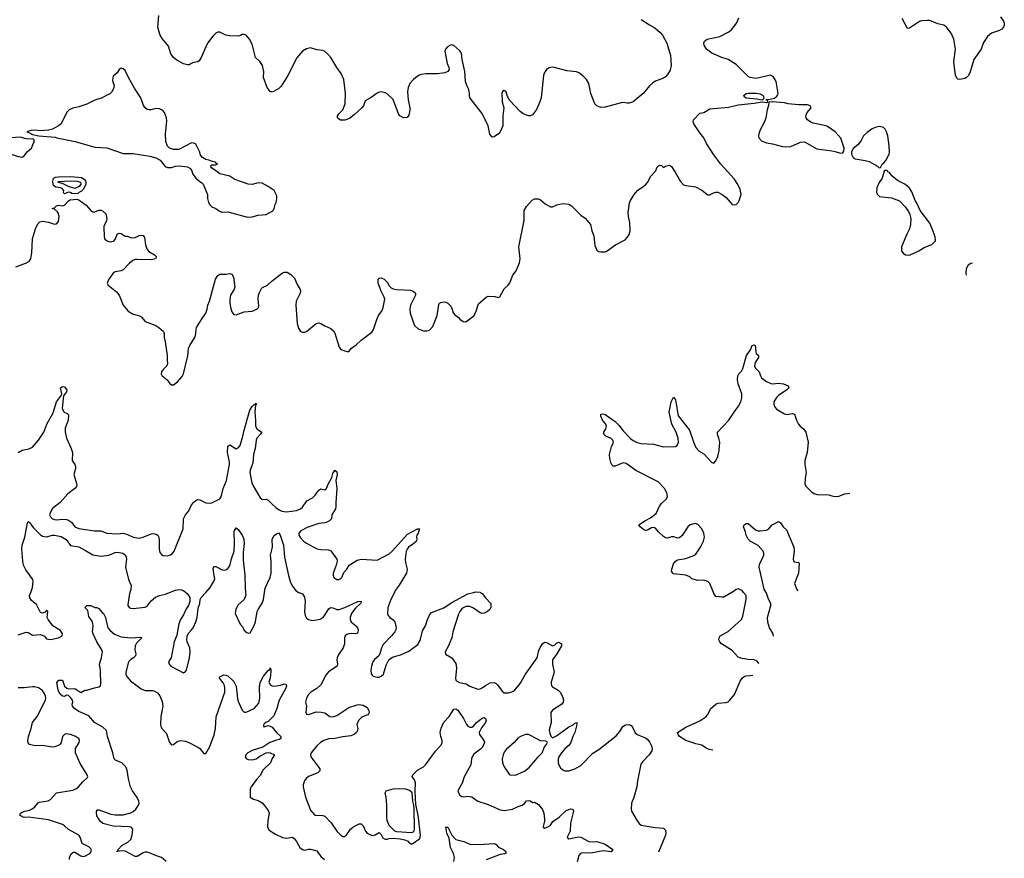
# Model space of a CAD drawing. Header units: inches. Extents: x 2134017 to 2292458, y 756222 to 916513.
# Tile 322 of 387: x 2261944 to 2271710, y 847362 to 855684. Entities that reach past the tile are written whole.
import ezdxf

# ---------------------------------------------------------------- set-up
doc = ezdxf.new("R2010")
doc.units = ezdxf.units.IN
doc.header["$MEASUREMENT"] = 0
for name, color, linetype in [('C2864', 7, 'Continuous'), ('C2865', 7, 'Continuous'), ('C2875', 7, 'Continuous')]:
    doc.layers.add(name, color=color, linetype=linetype)

msp = doc.modelspace()

# ---------------------------------------------------------------- linework, layer by layer
at = {"layer": 'C2864', "color": 5}
for points, elevation in [([(2261930, 849580.5), (2262010, 849605.5), (2262030, 849602), (2262070, 849576.4), (2262150, 849583.9), (2262190, 849565.2), (2262210, 849540.3), (2262250, 849534.3), (2262330.8, 849549.2), (2262364.5, 849570), (2262369.6, 849590), (2262350, 849622), (2262272.7, 849670), (2262227, 849730), (2262218.4, 849750), (2262222.7, 849810), (2262210, 849820.9), (2262196.1, 849803.9), (2262181.6, 849798.4), (2262170, 849795.8), (2262150, 849799.8), (2262110, 849881.7), (2262060.5, 849920.5), (2262046.4, 849946.4), (2262043.1, 849970), (2262053.9, 850000)], 260), ([(2263038.3, 850000), (2263029.2, 849970), (2263018.4, 849878.4), (2263018.4, 849870), (2263030, 849850.7), (2263044, 849844), (2263070, 849840.3), (2263190, 849852.4), (2263210, 849864.4), (2263250, 849917), (2263290, 849952.7), (2263330, 849969), (2263390, 849984.2), (2263430.1, 850000)], 260), ([(2263593.7, 850000), (2263606.4, 849990), (2263631.7, 849950), (2263631.8, 849910), (2263618, 849870), (2263591.7, 849830), (2263570, 849777.2), (2263539.5, 849730), (2263522, 849690), (2263503.1, 849576.9), (2263475.5, 849510), (2263448, 849350), (2263422, 849310), (2263425.5, 849290), (2263443, 849270), (2263570, 849203), (2263590, 849214), (2263597.4, 849230), (2263627.6, 849350), (2263635.8, 849410), (2263632.9, 849450), (2263606, 849510), (2263602.4, 849530), (2263606, 849570), (2263621.1, 849598.9), (2263650, 849628.4), (2263664, 849650), (2263692.1, 849710), (2263703.7, 849750), (2263714.9, 849845.1), (2263729.7, 849890), (2263735.1, 849930), (2263746, 849950), (2263789.6, 850000)], 260), ([(2264185.3, 850000), (2264188.1, 849971.9), (2264171.6, 849928.5), (2264107.6, 849872.4), (2264088.9, 849830), (2264083.1, 849790), (2264130, 849684), (2264156.5, 849656.5), (2264168, 849630), (2264184, 849610), (2264210, 849597.3), (2264230, 849598), (2264270, 849673.4), (2264282.2, 849710), (2264301, 849810), (2264309, 849831), (2264350, 849893.4), (2264364.2, 849930), (2264373.4, 850000)], 260), ([(2264713.7, 850000), (2264734.4, 849994.4), (2264750, 849984.7), (2264770, 849952), (2264774.9, 849910), (2264768.3, 849808.3), (2264775.5, 849770), (2264790, 849744), (2264810.4, 849730.4), (2264850, 849721.3), (2264925.2, 849734.8), (2264954, 849750), (2265010, 849838), (2265028, 849850), (2265050, 849847.3), (2265090, 849832.2), (2265112.1, 849832.1), (2265170, 849851.3), (2265299, 849910), (2265313.5, 849913.5), (2265334.8, 849910), (2265325.5, 849890), (2265276.6, 849843.4), (2265249.3, 849810.7), (2265236.1, 849790), (2265223.1, 849750), (2265223.7, 849730), (2265232.7, 849710), (2265279.3, 849670), (2265295.5, 849650), (2265302, 849630), (2265297.1, 849602.9), (2265287.5, 849592.5), (2265274, 849590), (2265233.6, 849593.6), (2265210, 849590.9), (2265190, 849584), (2265173.7, 849570), (2265165.5, 849550), (2265164.4, 849490), (2265154, 849450), (2265110, 849387.6), (2265092.6, 849350), (2265090.2, 849330), (2265095.6, 849290), (2265092, 849270), (2265007.5, 849212.5), (2264981.8, 849178.2), (2264930, 849083), (2264890, 849046), (2264830.5, 849010), (2264810, 848987), (2264787.6, 848950), (2264778.4, 848910), (2264790.5, 848870), (2264783.8, 848810), (2264790, 848791.3), (2264808, 848788), (2264885.7, 848814.3), (2264933.6, 848813.6), (2264970, 848804.6), (2265020.5, 848770), (2265050, 848764.7), (2265090, 848779.3), (2265210, 848858.6), (2265290, 848885.2), (2265310, 848887.6), (2265350, 848881.1), (2265390, 848858.4), (2265407.2, 848830), (2265410.3, 848809.7), (2265405.3, 848794.7), (2265395.8, 848784.2), (2265350, 848767.6), (2265330, 848755.6), (2265305.5, 848730), (2265287.3, 848690), (2265297.3, 848650), (2265294, 848630), (2265284, 848610), (2265262.8, 848590), (2265230, 848578.7), (2265150, 848568.7), (2265071.3, 848550), (2265010, 848547.8), (2264960.5, 848530), (2264928.4, 848510), (2264890, 848476.9), (2264834, 848410), (2264828.4, 848390), (2264832.2, 848370), (2264922, 848250), (2264920.7, 848230), (2264902.8, 848210), (2264810, 848172.3), (2264786.2, 848153.8), (2264770.3, 848130), (2264757, 848090), (2264757.6, 848070), (2264780.3, 847970), (2264830, 847838.8), (2264870.5, 847790.5), (2264950, 847786.4), (2264970, 847781.6), (2265032.6, 847712.6), (2265090, 847630.4), (2265130, 847590.4), (2265150, 847578.4), (2265170, 847577.1), (2265190, 847597.1), (2265226.8, 847650), (2265250, 847671), (2265290, 847695.5), (2265310, 847703.1), (2265330, 847703.1), (2265350, 847685.5), (2265375.6, 847630), (2265390, 847612), (2265430, 847590.3), (2265450, 847588.9), (2265470, 847593.7), (2265510, 847617.1), (2265530, 847597.3), (2265545.6, 847565.6), (2265570, 847550.2), (2265590, 847550.2), (2265610, 847558), (2265650, 847562.6), (2265716.5, 847556.5), (2265764.9, 847544.9), (2265793.1, 847533.1), (2265810, 847511.3), (2265830, 847502), (2265850, 847511.3), (2265868.7, 847530), (2265910, 847554), (2265918, 847570), (2265919.1, 847590), (2265896.2, 847790), (2265874.9, 847894.9), (2265867.2, 848027.2), (2265870.5, 848110), (2265859.1, 848139.1), (2265837.4, 848170), (2265842.6, 848190), (2265890, 848237), (2265949.4, 848270), (2265969.8, 848290.2), (2266070, 848424), (2266128.3, 848491.7), (2266135.7, 848510), (2266134.6, 848530), (2266121.2, 848570), (2266116.5, 848610), (2266125.9, 848654.1), (2266150, 848714), (2266203.7, 848770), (2266250, 848841), (2266270, 848846.8), (2266290, 848830.8), (2266344.9, 848750), (2266375.8, 848690), (2266390, 848672.7), (2266410, 848662.4), (2266430, 848663.8), (2266446.7, 848673.3), (2266474, 848710), (2266530, 848754), (2266550, 848759.1), (2266566, 848750), (2266570.4, 848730), (2266563.8, 848710), (2266524, 848656), (2266501.8, 848610), (2266506.4, 848590), (2266549.1, 848530), (2266554, 848510), (2266534.1, 848465.9), (2266516.5, 848443.5), (2266450, 848396.2), (2266432, 848370), (2266425.3, 848350), (2266418.7, 848290), (2266354.4, 848170), (2266331.6, 848108.5), (2266290.4, 848030), (2266295.8, 848010), (2266310, 847988.5), (2266330, 847974), (2266350, 847970.4), (2266390, 847978.7), (2266430, 847972.4), (2266490, 847928.2), (2266590, 847894.4), (2266710, 847842.6), (2266750, 847834.9), (2266831.7, 847848.3), (2266890, 847877.3), (2266929.4, 847890.6), (2266950, 847904.7), (2266970, 847930.8), (2266990, 847934.8), (2267010, 847930.7), (2267030, 847916), (2267050, 847918.8), (2267090, 847896), (2267130, 847846.8), (2267141.5, 847810), (2267148.8, 847751.2), (2267148.5, 847730), (2267136.9, 847676.9), (2267138, 847670), (2267150, 847661), (2267190, 847676.3), (2267209.2, 847690), (2267233.8, 847726.2), (2267294.3, 847770), (2267364.7, 847835.3), (2267410, 847851.8), (2267430.3, 847850.3), (2267437, 847830), (2267408.6, 847710), (2267403.2, 847630), (2267376, 847570), (2267380.7, 847560.7), (2267390, 847556), (2267485.9, 847574.1), (2267510, 847573.1), (2267590, 847528.2), (2267624.2, 847524.2), (2267670, 847527.8), (2267750, 847503.6), (2267828, 847450), (2267810, 847427), (2267730, 847434.7), (2267610, 847414), (2267524.1, 847415.9), (2267506, 847410), (2267490.4, 847390), (2267474.7, 847325.3)], 260), ([(2265660.6, 850000), (2265624, 849930), (2265597.4, 849850), (2265592.1, 849792.1), (2265598.4, 849770), (2265616.3, 849750), (2265648.9, 849728.9), (2265663.8, 849710), (2265677.4, 849650), (2265674.6, 849630), (2265664.6, 849610), (2265630.9, 849569.1), (2265550, 849482), (2265532.2, 849450), (2265516.4, 849390), (2265507.4, 849372.6), (2265465.1, 849334.9), (2265447.6, 849312.4), (2265432.2, 849270), (2265427, 849230), (2265430, 849192), (2265439.5, 849179.5), (2265451.3, 849170), (2265490, 849160.4), (2265510, 849160.4), (2265531.1, 849168.9), (2265551.6, 849190), (2265580.4, 849279.6), (2265607, 849330), (2265618.8, 849341.2), (2265643.7, 849356.3), (2265730, 849383.7), (2265803.9, 849416.1), (2265895, 849484.9), (2265916.6, 849523.4), (2265940.6, 849619.4), (2265968.5, 849670), (2265988.9, 849731.1), (2266010, 849774), (2266030, 849800.5), (2266150, 849846.4), (2266222.4, 849897.6), (2266390, 849986.3), (2266445.2, 850000)], 280), ([(2266513.1, 850000), (2266532.7, 849990), (2266565.5, 849945.5), (2266618, 849890), (2266618.8, 849850), (2266606.8, 849830), (2266586, 849810), (2266550, 849794.5), (2266530, 849792), (2266510, 849796.2), (2266444.8, 849844.8), (2266410, 849860.4), (2266370, 849860.4), (2266348.4, 849851.6), (2266330, 849836.3), (2266309.3, 849810.7), (2266296, 849784), (2266241.7, 849610), (2266230, 849549.6), (2266195.6, 849464.4), (2266164.6, 849410), (2266169.1, 849389.1), (2266231, 849351), (2266270, 849295.5), (2266276.9, 849250), (2266268.2, 849150), (2266270.6, 849130), (2266278.8, 849118.8), (2266305.4, 849105.4), (2266371.6, 849091.6), (2266410.4, 849070.3), (2266490, 849041.3), (2266510, 849043.1), (2266530, 849052.2), (2266563.1, 849076.9), (2266610, 849102), (2266650, 849104.9), (2266670, 849096.5), (2266683.8, 849083.8), (2266730, 849019.5), (2266750, 849003.7), (2266790, 849002.6), (2266826.1, 849013.9), (2266851.9, 849028.1), (2266910, 849095.3), (2266962.2, 849190), (2267075.8, 849350), (2267094.5, 849425.5), (2267106.2, 849453.8), (2267130, 849490.8), (2267150, 849505.5), (2267170, 849503.7), (2267230, 849470.4), (2267250, 849478), (2267270, 849497.3), (2267290, 849507.3), (2267317.3, 849490), (2267317.1, 849470), (2267273.4, 849390), (2267230.3, 849330), (2267229.2, 849290), (2267246, 849210), (2267216.5, 849110), (2267214.6, 849090), (2267222, 849070), (2267230, 849062), (2267285.5, 849030), (2267305.5, 849010), (2267328.6, 848968.6), (2267337, 848930), (2267334, 848910), (2267320.7, 848890), (2267228.4, 848831.6), (2267211.8, 848810), (2267214.7, 848710), (2267197.5, 848637.5), (2267202.2, 848602.2), (2267213.7, 848573.7), (2267230, 848558), (2267270, 848576.3), (2267390, 848665.5), (2267433.2, 848686.8), (2267450, 848702), (2267471.3, 848710), (2267471, 848690), (2267450.6, 848609.4), (2267430.9, 848569.1), (2267410.5, 848509.5), (2267394.6, 848485.4), (2267350, 848446.6), (2267317.1, 848410), (2267292.4, 848370), (2267286.2, 848346.2), (2267284.9, 848310), (2267290.4, 848290), (2267310, 848259.1), (2267330, 848240.5), (2267350, 848230.5), (2267390, 848230.4), (2267450, 848250.4), (2267510, 848283.1), (2267630, 848404.2), (2267690, 848442), (2267861.6, 848578.4), (2267898.3, 848621.7), (2267928.3, 848670), (2267953.3, 848686.7), (2267990, 848688.9), (2268010, 848678.7), (2268024, 848664), (2268050, 848607.7), (2268067.7, 848590), (2268150, 848555.8), (2268170, 848541.6), (2268190, 848519.1), (2268214, 848470), (2268217.6, 848450), (2268214, 848430), (2268188.7, 848390), (2268120.4, 848319.6), (2268105.2, 848294.8), (2268072.4, 848130), (2268065.8, 848070), (2268035.6, 847964.4), (2268012.4, 847910), (2268008, 847850), (2268013.4, 847830), (2268070, 847734.8), (2268090, 847706.8), (2268110, 847690.8), (2268247.9, 847667.9), (2268330, 847660.5), (2268350, 847641), (2268352.3, 847610), (2268348.7, 847590), (2268280.1, 847423)], 280), ([(2269008.6, 850000), (2268930, 849954.5), (2268910, 849952), (2268850, 849959.3), (2268830, 849989.2), (2268825.7, 850000)], 280), ([(2269276.7, 849294.1), (2269276, 849296), (2269257.5, 849317.5), (2269230, 849329.8), (2269170, 849333.5), (2269110, 849344.5), (2269070, 849358.8), (2269010, 849425.1), (2268905.6, 849490), (2268887.1, 849510), (2268880.4, 849530), (2268880.5, 849550), (2268892.3, 849570), (2268970, 849612.4), (2269104.5, 849730), (2269115.9, 849764.1), (2269151.1, 849930), (2269149.4, 849969.4), (2269124.6, 850000)], 280), ([(2269421.5, 849566), (2269418.3, 849590), (2269382.2, 849650), (2269366.1, 849706.1), (2269362.8, 849750), (2269393.3, 849870), (2269393.6, 849890), (2269370, 849932.7), (2269352.1, 849992.1), (2269347.8, 850000)], 260), ([(2263398.6, 847330), (2263350, 847371.3), (2263289.9, 847389.9), (2263250, 847409.7), (2263210, 847423.1), (2263190, 847423.5), (2263170, 847417.6), (2263110, 847380.5), (2263090, 847380.5), (2262990, 847431.1), (2262964.4, 847435.6), (2262906, 847430), (2262922, 847438), (2262922, 847450), (2262957, 847490), (2263016.4, 847523.5), (2263045.3, 847550), (2263061.6, 847590), (2263065.4, 847650), (2263049.8, 847669.8), (2263030, 847674.6), (2262870, 847680.8), (2262770, 847708.8), (2262742, 847730), (2262710, 847783.7), (2262705.2, 847814.8), (2262710, 847838), (2262717.2, 847842.8), (2262730, 847843.8), (2262850, 847799.7), (2262892.2, 847792.2), (2262970, 847793), (2263046.4, 847813.6), (2263070, 847825.4), (2263097.4, 847850), (2263123.1, 847890), (2263127.9, 847910), (2263125.3, 847930), (2263110, 847966.3), (2263062.4, 848030), (2263042, 848070), (2263023.1, 848150), (2263010, 848235.3), (2262995.6, 848270), (2262956, 848310), (2262895.6, 848335.6), (2262880.9, 848350), (2262867.3, 848410), (2262814.5, 848570), (2262804.7, 848630), (2262770, 848664.4), (2262686.3, 848710), (2262630, 848776.9), (2262530, 848819.7), (2262487, 848850), (2262469.3, 848870), (2262466, 848890), (2262472.9, 848912.9), (2262469, 848930), (2262450, 848958), (2262430, 848978), (2262410, 848982), (2262390, 848968.7), (2262370, 848969.5), (2262346.6, 848990), (2262330, 849021.2), (2262321.6, 849050), (2262314, 849106), (2262331.1, 849131.1), (2262370, 849130.8), (2262390.5, 849070.5), (2262410.5, 849050.5), (2262430, 849044), (2262490, 849046.8), (2262550, 849006), (2262590, 849031.3), (2262610, 849031), (2262685.1, 849054.9), (2262730, 849062), (2262746.3, 849073.7), (2262749.5, 849090.5), (2262746.2, 849226.2), (2262737.6, 849290), (2262755.6, 849350), (2262764.5, 849410), (2262758.4, 849430), (2262709.7, 849510), (2262672, 849590), (2262668, 849610), (2262672.3, 849670), (2262666.6, 849710), (2262630, 849762), (2262620.4, 849820.4), (2262602, 849842), (2262589.2, 849850), (2262609.4, 849870.6), (2262650, 849872), (2262690, 849852), (2262710, 849851.3), (2262730, 849841), (2262761.1, 849801.1), (2262774.9, 849790), (2262796.4, 849750), (2262807.5, 849687.5), (2262820.3, 849650), (2262841.7, 849621.7), (2262885.3, 849585.3), (2262950, 849559.6), (2263050, 849551.3), (2263135.6, 849555.6), (2263157.3, 849550), (2263103.4, 849496.6), (2263090.3, 849470), (2263085.3, 849430), (2263096.5, 849390), (2263093.4, 849370), (2263073.7, 849350), (2263046.3, 849333.7), (2263024.6, 849310), (2262998, 849210), (2262998.5, 849190), (2263007.4, 849167.4), (2263043.3, 849123.3), (2263150, 849042.9), (2263190, 849025.8), (2263265.8, 849025.8), (2263281.4, 849021.4), (2263310, 849004.9), (2263335.6, 848975.6), (2263357, 848917), (2263365, 848870), (2263343.8, 848770), (2263340.7, 848690), (2263344.2, 848670), (2263354.3, 848650), (2263400.7, 848600.7), (2263429, 848510), (2263450, 848488.7), (2263470, 848492), (2263502.8, 848517.2), (2263530, 848529.2), (2263550, 848532), (2263585.4, 848525.4), (2263615.4, 848515.4), (2263710, 848465.2), (2263730.3, 848450), (2263770, 848400.7), (2263790, 848403), (2263830, 848470.4), (2263873.4, 848586.6), (2263886.1, 848650), (2263892.9, 848767.1), (2263978, 849010), (2263980.5, 849050), (2263975.1, 849075.1), (2263964.1, 849104.1), (2263925.2, 849150), (2263930, 849162), (2263970, 849181), (2263990, 849178), (2264010, 849171), (2264070, 849116.3), (2264090.3, 849070), (2264105.8, 848945.8), (2264114.6, 848910), (2264152.1, 848832.1), (2264171.8, 848811.8), (2264190, 848811.5), (2264270, 848848.2), (2264317.1, 848902.9), (2264326.9, 848950), (2264323.5, 849056.5), (2264330, 849106), (2264363.6, 849170), (2264410, 849224.7), (2264425.2, 849234.8), (2264430, 849251.3), (2264435.3, 849235.3), (2264434.8, 849214.8), (2264427.7, 849150), (2264417.1, 849110), (2264427.9, 849087.9), (2264450, 849072.4), (2264470, 849070.4), (2264530, 849080.4), (2264570, 849094.8), (2264586.4, 849086.4), (2264590.3, 849070), (2264583.8, 849050), (2264517.4, 848930), (2264494.9, 848850), (2264464.4, 848775.6), (2264410, 848719.3), (2264386, 848710), (2264370, 848697.2), (2264362.8, 848682.8), (2264362, 848670), (2264367.7, 848667.7), (2264410, 848678.8), (2264430, 848674.8), (2264450, 848664), (2264490.7, 848610), (2264535.5, 848570), (2264534, 848550), (2264519.9, 848540.1), (2264490, 848533.6), (2264426.8, 848510), (2264355.2, 848464.8), (2264250, 848431.2), (2264208.2, 848410), (2264186.7, 848390), (2264181.6, 848370), (2264194.8, 848350), (2264210, 848342.4), (2264250, 848338.4), (2264290, 848348), (2264326, 848374), (2264390, 848407.3), (2264409.4, 848410.6), (2264427.5, 848407.5), (2264471.3, 848390), (2264448, 848352), (2264430.6, 848310), (2264360.9, 848239.1), (2264330, 848185.2), (2264294.6, 848145.4), (2264241, 848070), (2264231.3, 848050), (2264232, 847970), (2264262, 847950), (2264310, 847934), (2264350, 847910.7), (2264370, 847890.8), (2264410, 847836), (2264418, 847810), (2264404.6, 847735.4), (2264401.3, 847670), (2264419.7, 847639.7), (2264480, 847600), (2264550, 847569.2), (2264590, 847563.2), (2264650.3, 847570.3), (2264670, 847554), (2264690, 847527.3), (2264724.4, 847470), (2264750, 847448.8), (2264770, 847443.1), (2264810, 847452.9), (2264830, 847453.1), (2264890, 847434.4), (2264902.9, 847422.9), (2264930, 847379.1), (2264968.7, 847348.7)], 240), ([(2268819.1, 848435), (2268782.4, 848442.4), (2268754, 848454), (2268710, 848484), (2268650, 848497.2), (2268550, 848532.3), (2268489, 848570), (2268475.3, 848590), (2268468.7, 848610), (2268550, 848662.8), (2268690, 848726.4), (2268750, 848765.5), (2268769.4, 848790), (2268795.9, 848844.1), (2268848.4, 848891.6), (2268870, 848900.4), (2268951.3, 848908.7), (2268970, 848915.5), (2268989.3, 848930), (2269032.8, 848987.2), (2269090, 849118.8), (2269110, 849150.8), (2269130, 849166.8), (2269150, 849173.4), (2269190, 849174.4), (2269216, 849180.1)], 280), ([(2262439.7, 847350), (2262439.7, 847370), (2262455, 847405), (2262470, 847420.3), (2262478.8, 847421.2), (2262490, 847422), (2262550, 847385.4), (2262570, 847379.3), (2262590, 847382.2), (2262638.7, 847410), (2262650, 847422), (2262655, 847430), (2262652.9, 847452.9), (2262630, 847476.5), (2262564.5, 847510), (2262544.7, 847570), (2262529.6, 847590), (2262430, 847647.6), (2262390, 847685.1), (2262370, 847697.4), (2262230, 847743.1), (2262031.3, 847768.7), (2261988.1, 847768.1), (2261970, 847772.3), (2261946, 847790), (2261952.3, 847810), (2261970, 847820.3), (2261994, 847830), (2262041.1, 847838.9), (2262067.7, 847852.3), (2262091.1, 847870), (2262127.5, 847912.5), (2262139.6, 847920.4), (2262226.9, 847933.1), (2262250, 847945), (2262310, 848010.1), (2262470, 848038.5), (2262502.6, 848050), (2262527.4, 848070), (2262570, 848121.6), (2262615.6, 848164.4), (2262619.3, 848170), (2262615.1, 848190), (2262543.6, 848303.6), (2262496.9, 848410), (2262499.5, 848450), (2262534, 848510), (2262537, 848530), (2262529.6, 848549.6), (2262490, 848575.1), (2262448.7, 848590), (2262403.4, 848596.6), (2262387.9, 848592.1), (2262370.4, 848570), (2262356.3, 848510), (2262346, 848494), (2262334.4, 848485.6), (2262290, 848469.5), (2262270, 848465.1), (2262170, 848480.5), (2262098.7, 848478.7), (2262042, 848490), (2262029.4, 848509.4), (2262026.6, 848530), (2262033.3, 848570), (2262059.7, 848650), (2262070.9, 848709.1), (2262119.2, 848770), (2262199.3, 848930), (2262202.2, 848950), (2262198.9, 848970), (2262190, 848995.1), (2262170, 849026.6), (2262130, 849054.5), (2262090, 849063.1), (2262070, 849064), (2261990, 849052.6), (2261930, 849054.8)], 260), ([(2266251.5, 847330), (2266257, 847370), (2266245.5, 847410), (2266217.4, 847470), (2266203.3, 847563.3), (2266179.7, 847610), (2266170, 847672), (2266190, 847670.6), (2266231.6, 847591.6), (2266270, 847548.7), (2266351, 847530), (2266410, 847502.4), (2266430, 847499.5), (2266550, 847501.3), (2266650, 847510.4), (2266670, 847498), (2266694, 847474), (2266742.8, 847450), (2266766.8, 847430), (2266766, 847410), (2266755.3, 847404.7), (2266710, 847398.4), (2266570, 847345.5)], 240)]:
    msp.add_lwpolyline(points, dxfattribs=dict(at, elevation=elevation))
for points, elevation in [([(2266962.8, 848590), (2266910.4, 848570), (2266890, 848557.6), (2266848, 848510), (2266770, 848442.2), (2266750, 848415.8), (2266738.3, 848390), (2266729.4, 848350), (2266733, 848310), (2266750.9, 848270.9), (2266798.3, 848198.3), (2266810, 848188.7), (2266850, 848185.5), (2266870, 848190.2), (2266952.8, 848227.2), (2266997.4, 848262.6), (2267045.1, 848314.9), (2267087.1, 848370), (2267127.2, 848410), (2267150, 848467.3), (2267169.2, 848490), (2267179, 848510), (2267176.5, 848516.5), (2267164, 848524), (2267110, 848528.3), (2267010, 848581.1), (2266990, 848588.9)], 280), ([(2265830, 847616), (2265684, 847624), (2265666, 847630), (2265610, 847688), (2265590, 847738), (2265585.4, 847770), (2265585.1, 847890), (2265578, 847970), (2265569.8, 848010), (2265579, 848030), (2265648, 848050), (2265714.3, 848054.3), (2265772, 848050), (2265810, 848038.8), (2265830, 848021), (2265835.5, 848010), (2265839.1, 847930), (2265851, 847890), (2265853.4, 847853.4), (2265856.3, 847650), (2265850, 847625.2)], 260)]:
    msp.add_lwpolyline(points, close=True, dxfattribs=dict(at, elevation=elevation))
at = {"layer": 'C2865', "color": 5}
for points, elevation in [([(2261907.4, 853232.6), (2262012, 853270), (2262041.6, 853290), (2262054.3, 853310), (2262064.7, 853370), (2262070.9, 853510), (2262101.3, 853610), (2262122.8, 853657.2), (2262143.3, 853676.7), (2262170, 853685.5), (2262230, 853674.4), (2262290, 853656.3), (2262310, 853657.3), (2262330, 853681), (2262335.4, 853730), (2262325.6, 853765.6), (2262318.3, 853778.3), (2262290, 853802), (2262266, 853810), (2262290, 853818), (2262310, 853836.3), (2262330, 853844), (2262370, 853837.3), (2262390, 853842.8), (2262430, 853886.8), (2262445.1, 853894.9), (2262510, 853902), (2262530, 853894.8), (2262603.8, 853843.8), (2262648.8, 853788.8), (2262670, 853777.3), (2262690, 853777.3), (2262730, 853794), (2262750, 853793.4), (2262765.8, 853785.8), (2262797.5, 853757.5), (2262808.2, 853710), (2262806.4, 853690), (2262779.5, 853630), (2262781.6, 853530), (2262790, 853507.3), (2262811, 853490), (2262830, 853481.6), (2262850, 853478), (2262881.2, 853490), (2262895.1, 853510), (2262910, 853556), (2262930, 853566), (2262950, 853561), (2262990, 853536), (2263010, 853534.8), (2263050, 853520.7), (2263090, 853522), (2263130, 853542), (2263150, 853544.9), (2263170, 853541), (2263183.5, 853523.5), (2263190.7, 853450), (2263204, 853410), (2263224.7, 853384.7), (2263282, 853350), (2263302, 853330), (2263292, 853310), (2263250, 853300.9), (2263110, 853305.1), (2263090, 853302.9), (2263066.9, 853293.1), (2263030, 853265.1), (2262970, 853200.7), (2262950, 853191.6), (2262890, 853180.9), (2262870, 853169.3), (2262827, 853110), (2262813, 853070), (2262820.7, 853050), (2262903.7, 852983.7), (2262931.7, 852951.7), (2262971.8, 852851.8), (2263018.8, 852790), (2263063.9, 852763.9), (2263141.3, 852741.3), (2263153.3, 852733.3), (2263190.4, 852690.3), (2263296.3, 852650), (2263326, 852630), (2263370.3, 852590), (2263375.8, 852570), (2263376.3, 852530), (2263388, 852488), (2263408.4, 852350), (2263406, 852310), (2263410.7, 852270), (2263403.8, 852250), (2263370, 852216.9), (2263351.8, 852190), (2263348.1, 852168.1), (2263358, 852150), (2263407.7, 852110), (2263430, 852076), (2263450, 852061), (2263470, 852058.8), (2263510, 852090.7), (2263555.6, 852144.4), (2263569.5, 852170), (2263611.3, 852348.7), (2263619.3, 852420.7), (2263631.8, 852450), (2263683.3, 852536.7), (2263692.6, 852570), (2263694, 852610), (2263699.7, 852630), (2263746.6, 852710), (2263791.8, 852770), (2263804.8, 852810), (2263810.7, 852850), (2263826.5, 852890), (2263885.8, 853110), (2263910, 853146.7), (2263930, 853159.5), (2263990, 853159.5), (2264030, 853165.5), (2264050, 853158.8), (2264065.5, 853130), (2264077, 853030), (2264072, 853010), (2264036.5, 852950), (2264029.2, 852910), (2264029.2, 852870), (2264035.6, 852830), (2264050, 852784), (2264070, 852758), (2264090, 852753.7), (2264170, 852783.2), (2264249.8, 852790.2), (2264297, 852810), (2264312.2, 852827.8), (2264316.2, 852843.8), (2264308.2, 852911.8), (2264313, 852950), (2264322, 852978), (2264342.9, 853017.1), (2264353.3, 853026.7), (2264401.6, 853050), (2264447.9, 853092), (2264550, 853171.2), (2264570, 853179.7), (2264597.1, 853177.1), (2264633.7, 853153.7), (2264670, 853119.3), (2264696.7, 853056.7), (2264727.1, 853007.1), (2264730.3, 852990), (2264725.3, 852970), (2264688, 852890), (2264682.8, 852850), (2264697.8, 852670), (2264710, 852622.8), (2264730, 852590.7), (2264750, 852581.6), (2264770, 852581.6), (2264790, 852588.2), (2264883.7, 852670), (2264910, 852674.9), (2264930, 852670.4), (2264970, 852644.9), (2265030, 852619.3), (2265056.9, 852596.9), (2265071.5, 852571.5), (2265114.1, 852434.1), (2265128, 852410), (2265190, 852390.6), (2265209.3, 852390.7), (2265236.6, 852423.4), (2265282, 852458), (2265330, 852503), (2265436.1, 852583.9), (2265453.6, 852610), (2265485.1, 852710), (2265503.7, 852750), (2265540.5, 852799.5), (2265550.8, 852829.2), (2265565.6, 852910), (2265560.7, 852930), (2265528.3, 852990), (2265500.7, 853070), (2265499.3, 853100.7), (2265501.2, 853110), (2265510, 853118.8), (2265530, 853120.7), (2265561, 853110), (2265590, 853078.8), (2265610, 853044), (2265630, 853024), (2265650, 853013.4), (2265686.4, 853006.4), (2265820.3, 853000.3), (2265846.8, 852990), (2265871, 852970), (2265870.7, 852950), (2265819.5, 852850), (2265814, 852810), (2265817.6, 852770), (2265858.7, 852650), (2265896.4, 852616.4), (2265950, 852597.7), (2265984, 852596), (2266000.1, 852599.9), (2266013.1, 852606.9), (2266042.4, 852637.6), (2266083.9, 852750), (2266102.6, 852857.4), (2266108.3, 852871.7), (2266121, 852879), (2266150, 852883), (2266170, 852880.5), (2266190, 852870.6), (2266220.3, 852840.3), (2266234.9, 852810), (2266242, 852782), (2266258, 852758), (2266298, 852730), (2266310.9, 852710.9), (2266342, 852690), (2266370, 852684.7), (2266450, 852744.7), (2266470, 852782), (2266496.2, 852863.8), (2266569.7, 852930.3), (2266590, 852939.3), (2266655.9, 852935.9), (2266690, 852926.8), (2266705.6, 852934.4), (2266748.2, 853011.8), (2266789.3, 853050), (2266806.2, 853073.8), (2266835.6, 853150), (2266867.1, 853192.9), (2266903, 853270), (2266909.7, 853310), (2266896.1, 853430), (2266947.8, 853690), (2266949.5, 853790.5), (2266970, 853831), (2267026.8, 853893.2), (2267050, 853906), (2267090, 853906), (2267110, 853896), (2267155.2, 853855.2), (2267210, 853826.8), (2267230, 853826), (2267271.9, 853848.1), (2267330, 853860.5), (2267390, 853853), (2267416.7, 853836.7), (2267510, 853744), (2267553.4, 853713.4), (2267604.7, 853650), (2267618.8, 853590), (2267639.9, 853539.9), (2267650, 853442), (2267670, 853398), (2267690, 853384.7), (2267710, 853381), (2267750, 853381), (2267770, 853391), (2267855.3, 853450), (2267950, 853498.8), (2267973.8, 853526.2), (2267990, 853551.3), (2268000.7, 853590), (2267996.9, 853670), (2267983, 853730), (2267981.1, 853770), (2267992.3, 853867.7), (2268001.1, 853890), (2268040.5, 853950), (2268072.5, 853987.5), (2268150, 854044.9), (2268170, 854067.3), (2268206, 854130), (2268250, 854181), (2268270, 854226), (2268290, 854241), (2268310, 854238), (2268330, 854218), (2268349.3, 854230.7), (2268390, 854241), (2268410, 854226), (2268447.3, 854170), (2268498, 854078), (2268530, 854046), (2268550, 854038), (2268646.4, 854026.4), (2268710, 853991), (2268770, 853946), (2268790, 853946), (2268818, 853962), (2268850, 853971.3), (2268870, 853971), (2268910.6, 853950.6), (2268950, 853918), (2269010, 853851.3), (2269030, 853846), (2269050, 853851.3), (2269070, 853871.3), (2269081.2, 853890), (2269099.3, 853950), (2269090, 853998), (2269067.5, 854047.5), (2269030, 854105.2), (2268897.2, 854250), (2268830, 854341.2), (2268755.4, 854455.4), (2268730, 854512.7), (2268690, 854562), (2268629.3, 854650), (2268625.2, 854670), (2268629.2, 854690), (2268690, 854754.8), (2268730, 854762.8), (2268790, 854797.6), (2268976.1, 854816.1), (2269070, 854838.3), (2269230, 854854.9), (2269270, 854863), (2269310, 854867.3), (2269356.4, 854863.6), (2269366, 854870), (2269362, 854882), (2269347.3, 854887.3), (2269348, 854892), (2269372, 854892), (2269430, 854906), (2269455.1, 854924.9), (2269463.2, 854936.8), (2269466.6, 854950), (2269447.3, 855070), (2269418.7, 855118.7), (2269390, 855132), (2269250, 855100.9), (2269190, 855109.3), (2269170, 855120.9), (2269050, 855238.4), (2268970, 855289.6), (2268910, 855309.5), (2268810, 855352), (2268758, 855390), (2268732.3, 855430), (2268729.4, 855450), (2268736, 855470), (2268764, 855490), (2268890, 855515.8), (2268970, 855558.4), (2268999.5, 855580.5), (2269028.6, 855611.4), (2269053.3, 855650), (2269076.2, 855703.8)], 320), ([(2268110, 855687.3), (2268190, 855633), (2268243.9, 855603.9), (2268298, 855558), (2268320.5, 855530), (2268363, 855450), (2268400.3, 855330), (2268405.3, 855230), (2268395.8, 855184.2), (2268370, 855141.2), (2268350, 855118), (2268330, 855105.1), (2268250, 855073), (2268224.1, 855055.9), (2268190, 855027.3), (2268128.4, 854950), (2268030, 854869.7), (2267990, 854855.6), (2267970, 854854.5), (2267930, 854862.7), (2267910, 854859.3), (2267750, 854814.3), (2267710, 854812.4), (2267670, 854828), (2267649.7, 854850), (2267609.6, 854950), (2267589.6, 855050), (2267567, 855090), (2267530, 855127), (2267490, 855156.2), (2267466.6, 855166.6), (2267370, 855176.9), (2267250, 855209.5), (2267227.9, 855212.1), (2267195.2, 855204.8), (2267171, 855190), (2267161.7, 855178.3), (2267147.1, 855152.9), (2267140.5, 855130), (2267115.8, 854910), (2267103.8, 854870), (2267070, 854794), (2267030, 854741.2), (2267011.3, 854730), (2266990, 854729.4), (2266970, 854736), (2266934.2, 854754.2), (2266910, 854772.7), (2266804.2, 854884.2), (2266782, 854922), (2266770, 854968), (2266750, 854982), (2266732, 854970), (2266726, 854954), (2266731, 854870), (2266747.7, 854810), (2266736.3, 854730), (2266736.3, 854630), (2266710.4, 854570), (2266693, 854550), (2266650, 854522), (2266630, 854519.3), (2266606.5, 854546.5), (2266592.3, 854630), (2266533.1, 854753.1), (2266409.6, 854910), (2266404.2, 854930), (2266407.2, 854952.8), (2266400.5, 854990), (2266379.7, 855030), (2266366, 855070), (2266359.5, 855170), (2266334, 855290), (2266326, 855350), (2266310, 855373.2), (2266250, 855428.7), (2266230, 855434), (2266210, 855428.7), (2266187.1, 855412.9), (2266167.3, 855392.7), (2266161, 855370), (2266184.9, 855250), (2266200.7, 855210), (2266202.8, 855190), (2266191.3, 855170), (2266162.5, 855157.5), (2266090, 855147), (2265972.3, 855147.7), (2265930, 855140.7), (2265907.3, 855132.7), (2265870, 855107.6), (2265849.2, 855090.8), (2265815.3, 855050), (2265798.9, 855010), (2265791.5, 854968.5), (2265797.6, 854890), (2265815.3, 854810), (2265814.3, 854785.7), (2265804.7, 854735.3), (2265786.6, 854713.4), (2265750, 854711.2), (2265716.3, 854730), (2265703.1, 854750), (2265650, 854891.3), (2265590, 854947.8), (2265570, 854958), (2265530, 854968), (2265510, 854966), (2265490, 854955.1), (2265430, 854911.3), (2265370, 854878), (2265353.7, 854830), (2265337.6, 854810), (2265261.2, 854738.8), (2265216.1, 854703.9), (2265170, 854685.1), (2265126.1, 854686.1), (2265101.8, 854701.8), (2265096.3, 854710), (2265095.4, 854730), (2265109, 854751), (2265149.6, 854790), (2265171.1, 854850), (2265175.6, 854950), (2265159.2, 855090), (2265132.2, 855150), (2265089.7, 855210), (2265030, 855309.2), (2265002, 855342), (2264968.7, 855370), (2264950, 855378), (2264890, 855386), (2264830, 855403.7), (2264790, 855395.1), (2264750, 855372.3), (2264693.9, 855306.1), (2264604.4, 855130), (2264536.9, 855023.1), (2264510, 854998), (2264450, 854966), (2264430, 854972.3), (2264398.7, 855010), (2264362.4, 855110), (2264365.1, 855170), (2264351.8, 855230), (2264327.9, 855267.9), (2264283.7, 855310), (2264250, 855442), (2264225.2, 855490), (2264190, 855528.7), (2264170, 855535.3), (2264150, 855535.3), (2264134.4, 855525.6), (2264110, 855519), (2264030, 855522.7), (2263989.6, 855529.6), (2263930, 855559), (2263910, 855559), (2263890, 855549.2), (2263860.9, 855519.1), (2263808.7, 855451.3), (2263745.5, 855310), (2263724.2, 855275.8), (2263710, 855265.1), (2263670, 855259.6), (2263646, 855250), (2263630, 855237.2), (2263610, 855235.1), (2263570, 855247), (2263502.5, 855282.5), (2263469.8, 855309.8), (2263444.2, 855344.2), (2263419.6, 855419.6), (2263358.3, 855498.3), (2263337, 855530), (2263330, 855548.7), (2263315.6, 855610), (2263326, 855726)], 320), ([(2270000, 854594.5), (2269985.4, 854605.4), (2269950, 854625.6), (2269910, 854638.7), (2269815.9, 854655.9), (2269790, 854666), (2269757.2, 854690), (2269746, 854710), (2269742.7, 854730), (2269756.6, 854763.4), (2269794, 854810), (2269785.2, 854830), (2269758.3, 854838.3), (2269670, 854840.5), (2269568, 854850), (2269530, 854858.7), (2269410.9, 854869.1), (2269374, 854866), (2269371.1, 854831.1), (2269359.1, 854790), (2269344.9, 854710), (2269330.4, 854669.7), (2269287.7, 854590), (2269274, 854550), (2269270.7, 854530), (2269274.8, 854510), (2269302, 854482), (2269350, 854463), (2269410, 854452.4), (2269510, 854426.4), (2269550, 854421.6), (2269593.1, 854426.9), (2269690, 854467.3), (2269730, 854470.7), (2269850, 854400.7), (2270000, 854381)], 320), ([(2268825.7, 850000), (2268789.7, 850089.7), (2268768.4, 850108.4), (2268730, 850120.5), (2268670, 850118.7), (2268610, 850135.6), (2268590, 850154.3), (2268550, 850172.1), (2268430, 850185.7), (2268422.9, 850190), (2268409.7, 850210), (2268412.4, 850230), (2268430, 850282.8), (2268448.3, 850311.7), (2268470, 850323.8), (2268550, 850338), (2268630, 850366.4), (2268650, 850380.5), (2268697.4, 850450), (2268727.8, 850510), (2268738, 850550), (2268731.6, 850590), (2268709.7, 850630), (2268670, 850673.3), (2268650, 850683.6), (2268630, 850682.4), (2268594.8, 850670), (2268570.6, 850650), (2268515.6, 850564.4), (2268490, 850541.6), (2268470, 850539.6), (2268432.1, 850552.1), (2268410, 850553.5), (2268370, 850537.4), (2268350, 850541.7), (2268330, 850556.8), (2268281.2, 850601.2), (2268250, 850636.9), (2268230, 850643.5), (2268210, 850641.3), (2268170, 850618.7), (2268150, 850615.6), (2268130, 850623.6), (2268098, 850650), (2268086.6, 850670), (2268090, 850674.8), (2268150, 850714.4), (2268201.1, 850738.9), (2268256.4, 850783.6), (2268290, 850856.4), (2268310, 850882.4), (2268361.3, 850930), (2268368.3, 850951.7), (2268363.1, 850990), (2268339.2, 851030), (2268276.3, 851096.3), (2268057, 851210), (2267959.4, 851279.4), (2267930, 851285.6), (2267850, 851254.5), (2267830, 851254), (2267822, 851262), (2267806, 851290), (2267797.2, 851330), (2267796, 851370), (2267813.2, 851446.8), (2267829.1, 851470.9), (2267833.2, 851490), (2267826, 851510), (2267810, 851529.2), (2267759, 851550), (2267738, 851570), (2267738, 851590), (2267757.5, 851622.5), (2267764.2, 851650), (2267758, 851670), (2267726, 851710), (2267709.4, 851750.6), (2267709, 851770), (2267727.5, 851772.5), (2267750, 851765.3), (2267850, 851697.3), (2267890, 851655.6), (2267925.9, 851605.9), (2268005.7, 851525.7), (2268029, 851509), (2268069.5, 851489.5), (2268110, 851478.6), (2268230, 851473.2), (2268330, 851444.2), (2268450, 851448.9), (2268463.5, 851456.5), (2268473.3, 851470), (2268477.8, 851490), (2268474.6, 851530), (2268455.5, 851590), (2268413.2, 851670), (2268386.9, 851790), (2268406.6, 851890), (2268430, 851938), (2268450, 851911.3), (2268471, 851771), (2268478, 851750), (2268588.9, 851610), (2268630, 851484.9), (2268650, 851438), (2268682.5, 851402.5), (2268730, 851374.4), (2268810, 851290.7), (2268830, 851282.8), (2268850, 851306), (2268869.6, 851350), (2268881.3, 851410), (2268887.3, 851490), (2268879.6, 851530), (2268865.1, 851570), (2268866.6, 851590), (2268979.5, 851710), (2269029.6, 851790), (2269074.3, 851850), (2269095.8, 851890), (2269108, 851930), (2269106.9, 851970), (2269069.8, 852070), (2269065.1, 852110), (2269068.7, 852151.3), (2269077, 852170), (2269103, 852197), (2269118.2, 852221.8), (2269154.3, 852350), (2269192.1, 852407.9), (2269210, 852450.7), (2269230, 852457.3), (2269238.8, 852450), (2269242.8, 852430), (2269244.5, 852384.5), (2269250, 852372), (2269271.3, 852350), (2269271, 852330), (2269238.8, 852281.2), (2269231, 852250), (2269238, 852230), (2269278, 852190), (2269290.8, 852150), (2269302.8, 852130), (2269352.1, 852092.1), (2269393.5, 852073.5), (2269410, 852068.7), (2269470, 852076.5), (2269521, 852070), (2269564.9, 852050), (2269573, 852030), (2269554, 852010), (2269470, 851953.6), (2269450, 851934), (2269425.8, 851890), (2269423.6, 851870), (2269430, 851846), (2269450, 851819.5), (2269530, 851772.2), (2269553.4, 851766.6), (2269610, 851777.3), (2269630.7, 851770.7), (2269647.7, 851710), (2269668.2, 851670), (2269685.5, 851650), (2269721.7, 851621.7), (2269743.1, 851590), (2269764.4, 851490), (2269754, 851390), (2269730.4, 851310), (2269732, 851270), (2269746.3, 851190), (2269735.3, 851130), (2269733.4, 851073.4), (2269744.9, 851050), (2269798.8, 850998.8), (2269830, 850980.2), (2269853.1, 850973.1), (2269968.7, 850968.7), (2270000, 850960.1)], 280), ([(2261929.6, 851390.4), (2261970, 851410.4), (2262034.8, 851425.2), (2262070, 851440.7), (2262132.1, 851510), (2262184, 851590), (2262213.4, 851670), (2262276.7, 851783.3), (2262308.3, 851891.7), (2262360.7, 851959.3), (2262363.6, 851970), (2262350, 852030.7), (2262370, 852043.1), (2262390, 852040.3), (2262411.5, 852010), (2262407.2, 851990), (2262380.5, 851950), (2262366.2, 851830), (2262371.3, 851811.3), (2262386, 851790), (2262416.7, 851776.7), (2262430, 851762), (2262424, 851710), (2262394.4, 851630), (2262395.5, 851595.5), (2262408.4, 851530), (2262455.3, 851430), (2262468.2, 851390), (2262466, 851310), (2262490.4, 851270.3), (2262497.1, 851250), (2262498, 851230), (2262483, 851170), (2262510.3, 851070), (2262508.6, 851051.4), (2262492.4, 851030), (2262420.6, 850979.4), (2262347.1, 850892.9), (2262270, 850834.5), (2262245.8, 850790), (2262241.5, 850770), (2262248.8, 850750), (2262270, 850731.6), (2262290, 850724.1), (2262310, 850721), (2262370, 850728.3), (2262410, 850724.2), (2262430, 850717.2), (2262458, 850698), (2262492.2, 850650), (2262530, 850634.2), (2262686.9, 850613.1), (2262750, 850611.3), (2262810, 850588.3), (2262910, 850580.6), (2262970, 850587.3), (2263015.2, 850575.2), (2263070, 850550.2), (2263130, 850540.2), (2263170, 850548.4), (2263250, 850582.4), (2263270, 850584.4), (2263298.9, 850578.9), (2263313, 850570), (2263324.4, 850550), (2263328.7, 850510), (2263326.4, 850430), (2263335.5, 850395.5), (2263350, 850376), (2263366.2, 850366.2), (2263410, 850364), (2263450, 850376), (2263477.2, 850410), (2263565.4, 850630), (2263569.2, 850730), (2263589.9, 850770.1), (2263623.1, 850810), (2263650, 850870.5), (2263670, 850894.9), (2263690, 850912.4), (2263710, 850921.6), (2263730, 850920.5), (2263790.3, 850890.3), (2263826.3, 850886.3), (2263848.7, 850890), (2263929.5, 850930), (2263944.2, 850950), (2263962.6, 851030), (2263994.3, 851110), (2264025, 851270), (2264025.3, 851294.7), (2264005.4, 851390), (2264010, 851450.6), (2264030, 851464.9), (2264090, 851426.7), (2264110, 851434.3), (2264130, 851459.5), (2264159.2, 851550), (2264171.1, 851610), (2264227.1, 851810), (2264250, 851845.3), (2264270, 851865.5), (2264276.5, 851863.5), (2264290, 851878.8), (2264294.4, 851870), (2264282.5, 851857.5), (2264276.6, 851790), (2264284.2, 851710), (2264284.1, 851650), (2264301.2, 851621.2), (2264344.9, 851590), (2264333.1, 851570), (2264297.5, 851530), (2264288.6, 851510), (2264280.2, 851430), (2264263, 851370), (2264256.5, 851283.5), (2264230, 851214), (2264226, 851190), (2264247.8, 851087.7), (2264259.2, 851059.2), (2264330, 850938), (2264344.5, 850924.5), (2264350, 850921), (2264390, 850926.8), (2264410, 850917.3), (2264441.4, 850881.4), (2264483.4, 850843.4), (2264518.7, 850818.7), (2264546.1, 850806.1), (2264590, 850798.7), (2264690, 850812), (2264729.3, 850830), (2264750, 850846.4), (2264791, 850909), (2264850, 850938.4), (2264875.5, 850964.5), (2264910, 851015.5), (2264930, 851027.7), (2264970, 851019.1), (2264989, 851030), (2265004.6, 851075.4), (2265038.8, 851141.2), (2265050, 851182), (2265070, 851213), (2265090, 851196), (2265093, 851170), (2265079.6, 851110), (2265091, 851030), (2265078.9, 850890), (2265079.5, 850850), (2265076.4, 850830), (2265042, 850770), (2265037.3, 850730), (2265018.8, 850710), (2264990, 850696.2), (2264970, 850689.7), (2264910, 850685.1), (2264796, 850644), (2264732.7, 850610), (2264712.7, 850590), (2264714, 850570), (2264730, 850542.4), (2264759.5, 850510), (2264790, 850489.1), (2264890, 850434.4), (2264930, 850426.2), (2265004.5, 850424.5), (2265030, 850412.2), (2265040.4, 850400.4), (2265090.4, 850330), (2265094.4, 850310), (2265084.4, 850270), (2265054.6, 850190), (2265054, 850170), (2265061.5, 850150), (2265070, 850141.5), (2265090, 850129.4), (2265110, 850128.7), (2265130, 850138.3), (2265139.8, 850150), (2265160.6, 850199.4), (2265188.6, 850231.4), (2265210.8, 850269.2), (2265290, 850322), (2265331.4, 850331.4), (2265490, 850320.4), (2265610, 850383.8), (2265639.4, 850410), (2265790, 850578.1), (2265890, 850631.3), (2265910.2, 850630.2), (2265898.3, 850590), (2265883.1, 850570), (2265879.5, 850550), (2265884.9, 850530), (2265880.3, 850510), (2265855.1, 850484.9), (2265801.3, 850450), (2265786.5, 850430), (2265778.9, 850410), (2265766.3, 850330), (2265770, 850298), (2265788.2, 850230), (2265782.4, 850190), (2265709.3, 850070.7), (2265670, 850018), (2265660.6, 850000)], 280), ([(2262053.9, 850000), (2262071.3, 850048.7), (2262077.7, 850110), (2262074.8, 850130), (2262005.6, 850225.6), (2261982.6, 850270), (2261974.5, 850310), (2261966.1, 850430), (2261970.3, 850469.8), (2261995.1, 850550), (2262022, 850690), (2262030, 850704.9), (2262050, 850688.2), (2262058.2, 850670), (2262080.8, 850640.8), (2262150, 850571.7), (2262170, 850557.3), (2262210, 850551.3), (2262270, 850568.3), (2262290, 850569.3), (2262355, 850555), (2262404.5, 850524.5), (2262450, 850466.7), (2262530, 850451.3), (2262596.9, 850416.9), (2262670, 850372.2), (2262750, 850360.3), (2262828.9, 850368.9), (2262890, 850395.3), (2262910, 850399.5), (2262966, 850390), (2262990, 850374.9), (2263001.7, 850350), (2263004.4, 850330), (2262994.6, 850250), (2263024, 850130), (2263048.8, 850068.8), (2263047.4, 850030), (2263038.3, 850000)], 260), ([(2263789.6, 850000), (2263833.2, 850050), (2263881.2, 850130), (2263865.4, 850210), (2263864.4, 850235.6), (2263870, 850256.3), (2263890, 850257.6), (2263946.2, 850226.2), (2263970, 850222.2), (2263990, 850225.5), (2264010, 850237), (2264030, 850265.5), (2264044.8, 850335.2), (2264071.1, 850410), (2264075.1, 850484.9), (2264073.1, 850606.9), (2264090, 850640.7), (2264110, 850624.9), (2264150, 850568.2), (2264168.9, 850530), (2264171.7, 850490), (2264162.2, 850397.8), (2264161.8, 850321.9), (2264178.5, 850170), (2264180.4, 850050), (2264185.3, 850000)], 260), ([(2269347.8, 850000), (2269330, 850033.2), (2269278.7, 850250), (2269283.8, 850276.2), (2269324.5, 850370), (2269326.6, 850390), (2269318, 850410), (2269270, 850467.3), (2269189.6, 850509.6), (2269170, 850529), (2269149.6, 850570), (2269142.7, 850602.7), (2269122, 850650), (2269128.9, 850671.1), (2269150, 850684.7), (2269170, 850684.7), (2269243, 850623), (2269270, 850610.7), (2269290, 850610.7), (2269350, 850619.1), (2269370, 850627.3), (2269409, 850670), (2269470, 850702.8), (2269490, 850690.8), (2269515.5, 850650), (2269550, 850620.5), (2269623.2, 850450), (2269627, 850410), (2269614.8, 850334.8), (2269621, 850310), (2269630, 850302.8), (2269670, 850296), (2269674.8, 850290), (2269668.8, 850190), (2269628.4, 850090), (2269653.4, 850030), (2269660.9, 850015.4)], 260), ([(2264373.4, 850000), (2264378.7, 850041.3), (2264429, 850150), (2264438.5, 850190), (2264440.2, 850310), (2264432.1, 850370), (2264450.5, 850450), (2264449.4, 850530), (2264470, 850564.7), (2264490, 850582.4), (2264510, 850590.2), (2264526.3, 850570), (2264560.2, 850470), (2264571.2, 850348.8), (2264609.4, 850169.4), (2264630, 850099.1), (2264650, 850063), (2264681.3, 850021.3), (2264710, 850001), (2264713.7, 850000)], 260), ([(2263430.1, 850000), (2263490, 850023.7), (2263530, 850028.5), (2263550, 850025.3), (2263570, 850018.7), (2263593.7, 850000)], 260), ([(2269124.6, 850000), (2269110, 850018), (2269070, 850035.3), (2269050, 850029.2), (2269015.8, 850004.2), (2269008.6, 850000)], 280), ([(2266445.2, 850000), (2266464.9, 850004.9), (2266510, 850001.6), (2266513.1, 850000)], 280)]:
    msp.add_lwpolyline(points, dxfattribs=dict(at, elevation=elevation))
for points, elevation in [([(2262950, 855201.2), (2262931.3, 855190), (2262910, 855158), (2262870, 855122), (2262864.7, 855084.7), (2262866.7, 855066.7), (2262881, 855030), (2262878.8, 855010), (2262861, 854970), (2262836.8, 854943.2), (2262810, 854935.3), (2262762, 854910), (2262690, 854885.2), (2262610, 854845.2), (2262530, 854819.3), (2262470, 854806.6), (2262436, 854790), (2262412.8, 854767.2), (2262356, 854650), (2262330, 854629), (2262270, 854598), (2262230.9, 854589.1), (2262150, 854581.2), (2262090, 854589), (2262056, 854584), (2262014, 854570), (2262042, 854562), (2262070, 854546), (2262134, 854530), (2262296.8, 854516.8), (2262312, 854510), (2262493.5, 854473.5), (2262690, 854418.4), (2262810, 854411.6), (2262970, 854354.9), (2263070, 854356.5), (2263236, 854330), (2263293.7, 854313.7), (2263338.8, 854290), (2263388.3, 854228.3), (2263410, 854216), (2263450, 854217.3), (2263490, 854230.8), (2263526, 854234), (2263610, 854222.8), (2263632, 854210), (2263650, 854192), (2263662, 854150), (2263690, 854110.7), (2263730, 854077.3), (2263747.9, 854067.9), (2263762.8, 854050), (2263807.3, 853950), (2263807.3, 853910), (2263817.3, 853870), (2263830, 853846), (2263850, 853826.8), (2263890, 853810.7), (2263914.8, 853790), (2263950, 853772.7), (2264010, 853777.1), (2264204.7, 853724.7), (2264250, 853728), (2264310, 853744.9), (2264390, 853751), (2264454.6, 853785.4), (2264468.7, 853810), (2264479, 853850), (2264489.2, 853870), (2264496, 853910), (2264494.8, 853934.8), (2264469.1, 853989.1), (2264410, 854029), (2264350, 854061.2), (2264310, 854065.2), (2264250, 854049.2), (2264210, 854052.7), (2264078.3, 854098.3), (2264030, 854129.4), (2263930, 854153.2), (2263875.5, 854195.5), (2263848.7, 854210), (2263838, 854230), (2263850, 854242), (2263890, 854244.7), (2263906, 854250), (2263895.3, 854255.3), (2263888, 854270), (2263855.3, 854275.3), (2263819, 854290), (2263790, 854295.8), (2263756, 854316), (2263739.1, 854339.1), (2263730, 854368), (2263690, 854448.7), (2263670, 854459), (2263650, 854461.2), (2263523, 854397), (2263470, 854396.2), (2263429, 854410), (2263409.3, 854430), (2263393.8, 854473.8), (2263389.6, 854549.7), (2263404.4, 854675.6), (2263401.3, 854710), (2263381.4, 854761.5), (2263363.3, 854783.3), (2263330, 854800.7), (2263290, 854802), (2263250, 854789.4), (2263230, 854789.2), (2263210, 854793.2), (2263190, 854808.7), (2263172.1, 854832.1), (2263147.5, 854907.5), (2263083.9, 855003.9), (2263022.7, 855110), (2262990, 855179), (2262970, 855197.2)], 340), ([(2269310, 854886), (2269256.5, 854896.5), (2269150, 854906.6), (2269133.6, 854913.6), (2269125.2, 854930), (2269148.7, 854950), (2269170, 854954), (2269250, 854954), (2269290, 854946.8), (2269318, 854930), (2269324.7, 854910), (2269322, 854898)], 320), ([(2261950, 854518), (2261810, 854508.2), (2261764.6, 854495.4), (2261728.8, 854471.2), (2261710.6, 854450), (2261707.3, 854430), (2261720.4, 854400.4), (2261767.4, 854367.4), (2261829.4, 854350.6), (2261870, 854344.9), (2261930, 854324.9), (2261970, 854321), (2261990, 854331.3), (2262023.3, 854376.7), (2262062.7, 854410), (2262080.1, 854459.9), (2262088.7, 854470), (2262088, 854490), (2262077.2, 854497.2), (2262010, 854502.9)], 340), ([(2262490, 853955.3), (2262460.3, 853960.3), (2262447, 853970), (2262428.6, 853971.4), (2262390, 853955.1), (2262380.7, 853960.7), (2262377.6, 853970), (2262380.8, 853990), (2262364.5, 854010), (2262350, 854016.1), (2262302.4, 854022.4), (2262279, 854039), (2262271.6, 854070), (2262276.7, 854103.3), (2262285.3, 854114.7), (2262298.7, 854121.3), (2262330, 854125.8), (2262450, 854129.2), (2262558.2, 854118.2), (2262594.4, 854094.4), (2262602.1, 854070), (2262601.3, 854050), (2262578.6, 854001.4), (2262558.1, 853981.9), (2262530, 853969.8), (2262519.8, 853960.2)], 320), ([(2262490, 854009.1), (2262430, 854027.6), (2262376.3, 854056.3), (2262323.7, 854070), (2262330, 854078.3), (2262450, 854086), (2262510, 854082), (2262548.9, 854070), (2262550.5, 854050), (2262535.8, 854030)], 280)]:
    msp.add_lwpolyline(points, close=True, dxfattribs=dict(at, elevation=elevation))
at = {"layer": 'C2875', "color": 5}
for points, elevation in [([(2271671.2, 855711.2), (2271703.1, 855670), (2271710.3, 855650), (2271710.3, 855629.7), (2271702.4, 855610), (2271685.5, 855590), (2271662.4, 855577.6), (2271583.8, 855550), (2271543.1, 855516.9), (2271503.6, 855456.4), (2271482.4, 855390), (2271409, 855290), (2271372.9, 855167.1), (2271354.4, 855130), (2271335.5, 855110), (2271318.5, 855101.5), (2271270, 855089.9), (2271250, 855094.8), (2271241.7, 855101.7), (2271227.7, 855130), (2271210, 855266), (2271224.9, 855390), (2271211.2, 855490), (2271184.6, 855550), (2271137.7, 855610), (2271110, 855629.7), (2271050, 855643.6), (2270970, 855676), (2270950, 855677), (2270890, 855671.1), (2270870, 855664.4), (2270770, 855598.3), (2270750, 855597.6), (2270696, 855696)], 280), ([(2270000, 854381), (2270030, 854377.1), (2270090, 854358), (2270110, 854363), (2270119.7, 854380.3), (2270123, 854410), (2270090, 854508.7), (2270031.1, 854571.1), (2270000, 854594.5)], 320), ([(2271393.7, 853268.7), (2271376.9, 853263.1), (2271351.6, 853248.4), (2271331.3, 853210), (2271327.3, 853170), (2271330.5, 853150)], 320), ([(2270000, 850960.1), (2270015.8, 850955.8), (2270050, 850953.4), (2270070, 850956.5), (2270130, 850980.3), (2270178.1, 850986.4)], 280)]:
    msp.add_lwpolyline(points, dxfattribs=dict(at, elevation=elevation))
at = {"layer": 'C2875', "color": 5, "elevation": 320}
for points in [[(2270470, 854623.7), (2270430, 854614.5), (2270399.9, 854600.1), (2270350, 854565.2), (2270314.8, 854530), (2270290, 854484), (2270257.5, 854442.5), (2270210, 854404), (2270196.3, 854370), (2270195.5, 854350), (2270210, 854314.8), (2270230, 854304), (2270330, 854287.7), (2270370, 854276.3), (2270454, 854230), (2270470, 854214), (2270482, 854218), (2270498, 854250), (2270516.5, 854263.5), (2270534.8, 854285.2), (2270569.3, 854350), (2270572.7, 854370), (2270569.6, 854430.4), (2270554.3, 854530), (2270542.9, 854570), (2270530, 854597.2), (2270513.1, 854613.1), (2270490, 854622)], [(2270550, 854186), (2270530, 854186), (2270518, 854182), (2270498, 854110), (2270470, 854068), (2270444.5, 854015.5), (2270441, 853970), (2270451.3, 853950), (2270470.9, 853930.9), (2270590, 853916.3), (2270670, 853886), (2270727.9, 853827.9), (2270761.4, 853781.4), (2270774.8, 853750), (2270782.8, 853710), (2270778.8, 853650), (2270770.8, 853610), (2270743.4, 853556.6), (2270691, 853430), (2270690.9, 853390.9), (2270707.1, 853367.1), (2270730, 853351), (2270770, 853347.3), (2270862, 853390), (2270915.5, 853424.5), (2270990, 853451.3), (2271028, 853490), (2271024, 853530), (2270995.1, 853610), (2270970, 853664), (2270877.2, 853790), (2270839.3, 853870), (2270825.2, 853890), (2270794.2, 853974.2), (2270771.5, 854011.5), (2270724, 854050), (2270649.6, 854089.6), (2270595.5, 854135.5), (2270570, 854168), (2270555.3, 854175.3)]]:
    msp.add_lwpolyline(points, close=True, dxfattribs=at)

doc.saveas('drawing.dxf')
